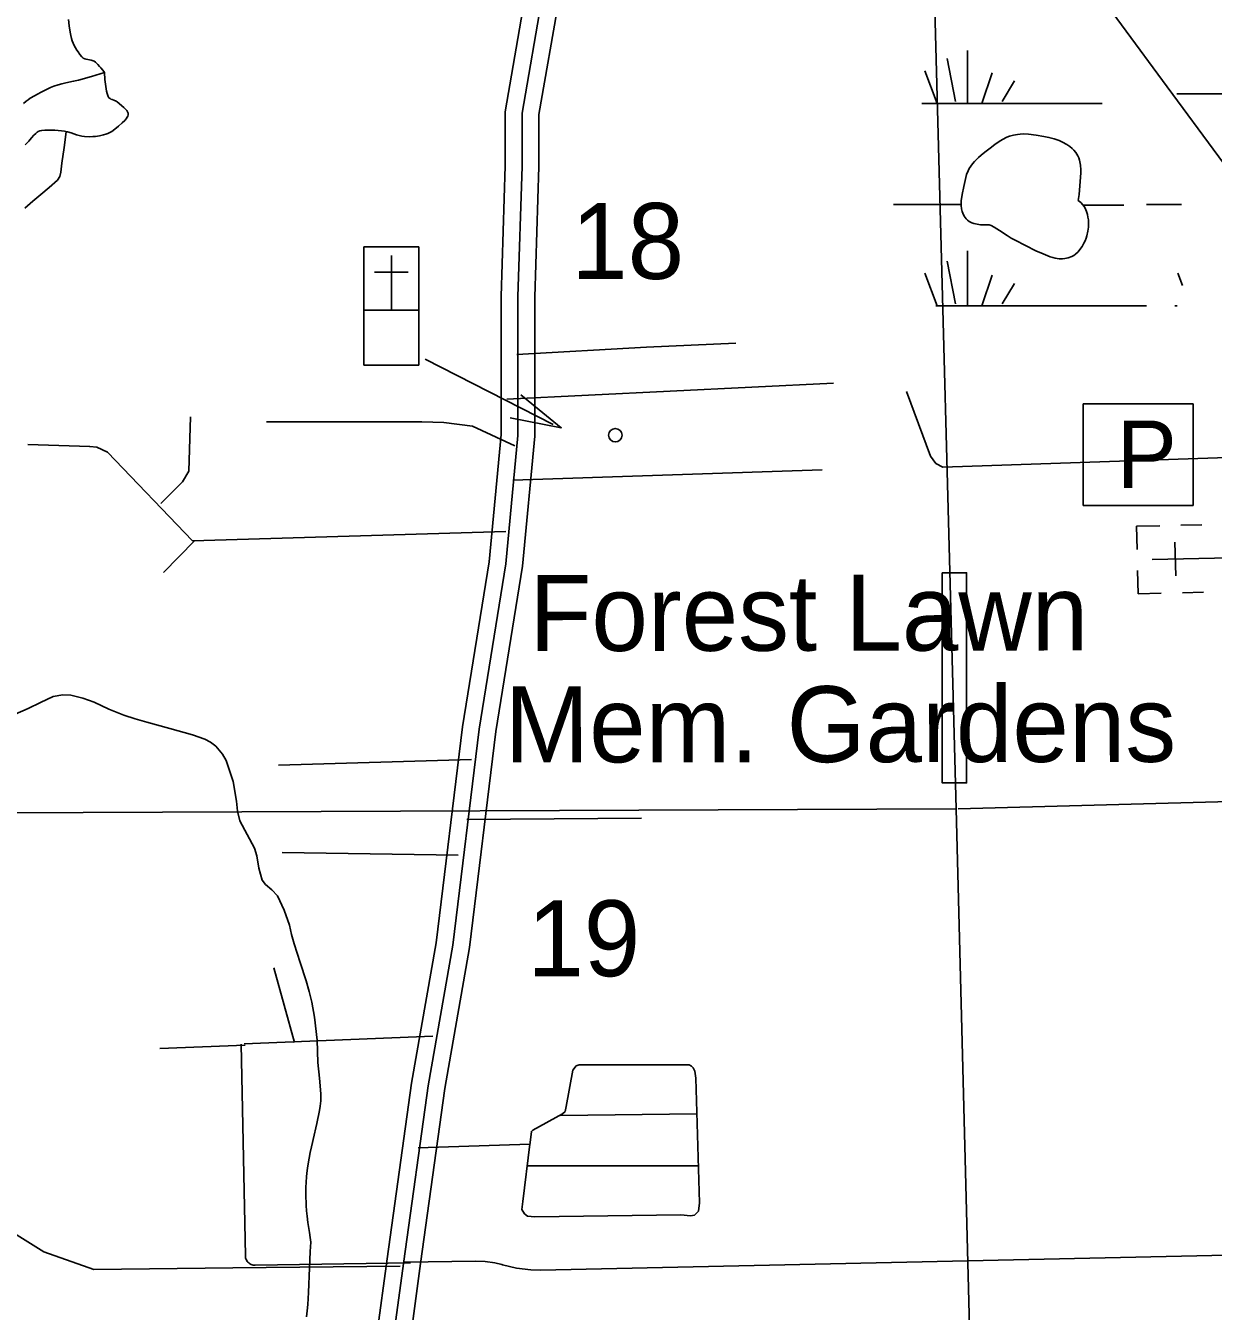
# Model space of a CAD drawing. Extents: x 2480962 to 2688785, y 277103 to 599240.
# Drawn here: x 2550147 to 2557185, y 414174 to 421794 of the extents above; entities that cross this region are included whole.
import ezdxf

# ---------------------------------------------------------------- set-up
doc = ezdxf.new("R2010")
doc.units = 0
for name, color, linetype in [('County Routes Highway Center Lines', 7, 'Continuous'), ('Culture', 7, 'Continuous'), ('Culture Text', 7, 'Continuous'), ('Level 31', 7, 'Continuous'), ('Local Roads Improved', 7, 'Continuous'), ('Local Roads Paved', 7, 'Continuous'), ('Local Roads Related Cells', 7, 'Continuous'), ('Local Roads Related Text', 7, 'Continuous'), ('Narrow River Creek and Branch and Slough', 7, 'Continuous'), ('Section Lines', 7, 'Continuous'), ('Section Numbers', 7, 'Continuous'), ('State Routes Highway Center Lines', 7, 'Continuous'), ('Swamps', 7, 'Continuous'), ('US Routes Highway Center Lines', 7, 'Continuous')]:
    doc.layers.add(name, color=color, linetype=linetype)

msp = doc.modelspace()

# ---------------------------------------------------------------- linework, layer by layer
at = {"layer": 'County Routes Highway Center Lines'}
msp.add_lwpolyline([(2576960.722, 414105.53), (2576658.147, 414194.088), (2575979.197, 414415.485), (2575019.813, 414718.06), (2574916.494, 414769.719), (2574429.422, 414954.216), (2573898.071, 415138.713), (2572938.686, 415537.227), (2571543.888, 416090.718), (2568997.829, 417072.242), (2568805.952, 417146.041), (2565595.703, 418385.861), (2561950.041, 419773.279), (2561101.354, 420097.994), (2560082.931, 420489.128), (2559308.043, 420791.703), (2558776.691, 420990.96), (2558274.859, 421182.837), (2557957.524, 421300.915), (2557750.888, 421389.474), (2557367.134, 421389.474), (2557071.938, 421389.474), (2556968.62, 421389.474)], dxfattribs=at)
at = {"layer": 'Culture'}
for p, q in [((2552151.591, 420482.357), (2552151.591, 420107.357)), ((2552476.591, 420482.357), (2552151.591, 420482.357)), ((2552476.591, 420107.357), (2552476.591, 420482.357)), ((2552314.091, 420107.357), (2552314.091, 420432.505)), ((2552214.091, 420332.357), (2552414.234, 420332.357)), ((2552151.591, 420107.357), (2552476.591, 420107.357)), ((2552514.932, 419817.209), (2553273.298, 419430.048)), ((2557117.548, 418835.763), (2556992.58, 418832.919)), ((2556867.612, 418830.076), (2556730.147, 418826.949)), ((2556730.147, 418826.949), (2556733.275, 418689.483)), ((2556961.914, 418532.143), (2556957.364, 418732.091)), ((2556822.174, 418628.989), (2557284.557, 418639.509)), ((2556736.118, 418564.515), (2556739.246, 418427.05)), ((2556739.246, 418427.05), (2556876.71, 418430.177)), ((2557001.678, 418433.02), (2557126.647, 418435.864))]:
    msp.add_line(p, q, dxfattribs=at)
msp.add_lwpolyline([(2552151.591, 420107.357), (2552476.591, 420107.357), (2552476.591, 419782.357), (2552151.591, 419782.357)], close=True, dxfattribs=at)
msp.add_lwpolyline([(2553080.899, 419605.21), (2553321.101, 419410.456), (2553017.51, 419469.262)], dxfattribs=at)
msp.add_circle((2553641.099, 419366.499), 39.901, dxfattribs=at)
msp.add_circle((2553641.099, 419366.499), 39.901, dxfattribs=at)
at = {"layer": 'Level 31'}
for points in [[(2555917.314, 430231.129), (2555610.455, 429672.294), (2555282.993, 429005.243), (2555086.484, 428599.942), (2554697.788, 427397.416), (2553815.404, 424774.437), (2553487.483, 423729.948), (2553305.185, 422903.532), (2553111.332, 421994.843), (2552988.686, 421283.5), (2552988.686, 420962.279), (2552964.515, 420188.799), (2552964.515, 419370.166), (2552892.756, 418616.698), (2552735.858, 417639.101), (2552578.824, 416358.674), (2552433.939, 415525.584), (2552288.65, 414484.346), (2552227.892, 414034.734)], [(2552426.693, 414012.411), (2552486.791, 414457.134), (2552631.557, 415494.622), (2552776.726, 416329.348), (2552933.919, 417611.072), (2553091.247, 418591.344), (2553164.515, 419360.664), (2553164.515, 420185.675), (2553188.686, 420959.155), (2553188.686, 421266.385), (2553307.753, 421956.974), (2553500.639, 422861.127), (2553680.91, 423678.356), (2554005.613, 424712.592), (2554887.728, 427334.772), (2555272.513, 428525.198), (2555462.743, 428917.548), (2555829.824, 429648.235)]]:
    msp.add_lwpolyline(points, dxfattribs=at)
msp.add_lwpolyline([(2555578.341, 418551.364), (2555723.111, 418551.364), (2555723.111, 417305.529), (2555578.341, 417305.529)], close=True, dxfattribs=at)
at = {"layer": 'Local Roads Improved'}
for p, q in [((2551448.209, 415751.661), (2550941.785, 415731.647)), ((2551449.097, 414503.48), (2551424.095, 415756.552)), ((2553197.913, 414418.588), (2558296.005, 414529.384)), ((2552427.128, 414461.806), (2551507.556, 414447.087)), ((2552389.833, 414466.044), (2552813.913, 414471.19)), ((2552968.241, 414450.724), (2552972.83, 414449.425))]:
    msp.add_line(p, q, dxfattribs=at)
for points in [[(2551507.556, 414447.087), (2551501.536, 414447.305), (2551495.572, 414448.152), (2551489.729, 414449.618), (2551484.072, 414451.687), (2551478.662, 414454.335), (2551473.558, 414457.535), (2551468.816, 414461.251), (2551464.489, 414465.441), (2551460.623, 414470.062), (2551457.262, 414475.06), (2551454.442, 414480.383), (2551452.194, 414485.972), (2551450.542, 414491.765), (2551449.505, 414497.698), (2551449.097, 414503.48)], [(2552813.913, 414471.19), (2552870.654, 414468.906), (2552926.845, 414460.704), (2552968.241, 414450.724)], [(2552972.83, 414449.425), (2553056.121, 414430.498), (2553140.935, 414420.38), (2553197.913, 414418.588)]]:
    msp.add_lwpolyline(points, dxfattribs=at)
at = {"layer": 'Local Roads Paved'}
for p, q in [((2554934.826, 419674.782), (2552998.559, 419579.603)), ((2553033.248, 419099.304), (2554866.77, 419161.733)), ((2551148.351, 418740.673), (2550964.865, 418553.018)), ((2552789.743, 417443.795), (2551644.765, 417410.119)), ((2552760.741, 417088.749), (2553795.522, 417096.545)), ((2552710.119, 416878.536), (2551666.724, 416893.164)), ((2551739.859, 415766.882), (2551617.967, 416210.569)), ((2552559.625, 415804.905), (2551442.71, 415760.004)), ((2553319.182, 415335.235), (2554122.864, 415343.695)), ((2553116.147, 415037.027), (2554129.209, 415037.027))]:
    msp.add_line(p, q, dxfattribs=at)
for points in [[(2546643.953, 421970.03), (2546717.857, 421927.799), (2546717.857, 421347.122), (2547108.494, 420544.733), (2547266.86, 420407.482), (2547699.728, 420175.211), (2547963.672, 419985.172), (2548048.134, 419869.036), (2548143.154, 419710.67), (2548945.543, 417936.967), (2549505.104, 416807.287), (2549557.893, 416691.152), (2549600.124, 416490.555), (2549473.431, 416121.033), (2549441.758, 415867.647), (2549441.758, 415709.281), (2549547.335, 415371.433), (2549832.395, 414875.218), (2550001.319, 414685.178), (2550254.705, 414526.812), (2550550.322, 414421.235), (2551373.827, 414431.792), (2552366.256, 414442.35)], [(2553058.269, 419845.757), (2553825.572, 419887.458), (2554355.178, 419912.479)], [(2558140.08, 419264.446), (2555582.711, 419177.263), (2555540.734, 419199.866), (2555508.444, 419241.843), (2555366.368, 419626.094)], [(2550948.184, 418961.69), (2551077.458, 419090.964), (2551114.99, 419153.516), (2551123.33, 419474.616)], [(2553045.758, 419303.641), (2552795.551, 419420.404), (2552624.576, 419441.255), (2552495.302, 419445.425), (2551573.704, 419445.425)], [(2552991.547, 418794.885), (2551135.84, 418740.673), (2550631.255, 419266.109), (2550568.703, 419295.3), (2550527.002, 419299.47), (2550527.002, 419299.47), (2550160.03, 419311.981)], [(2552473.202, 415142.774), (2553135.182, 415163.924), (2553092.883, 414825.532), (2553086.538, 414776.888), (2553103.457, 414751.508), (2553120.377, 414738.819), (2553164.791, 414734.589), (2554029.806, 414745.164), (2554086.91, 414740.934), (2554110.174, 414743.049), (2554133.439, 414768.428), (2554139.784, 414817.072), (2554118.634, 415555.19), (2554112.289, 415597.489), (2554101.715, 415616.524), (2554093.255, 415627.098), (2554078.45, 415635.558), (2553427.045, 415635.558), (2553410.125, 415629.213), (2553388.976, 415603.834), (2553350.907, 415388.109), (2553344.562, 415358.5), (2553327.642, 415343.695), (2553152.101, 415248.522), (2553143.641, 415240.062), (2553135.182, 415159.694)]]:
    msp.add_lwpolyline(points, dxfattribs=at)
at = {"layer": 'Local Roads Related Cells'}
for p, q in [((2557065.765, 419553.43), (2556412.563, 419553.415)), ((2556412.563, 419553.415), (2556412.577, 418950.212)), ((2557065.779, 418950.227), (2557065.765, 419553.43)), ((2556412.577, 418950.212), (2557065.779, 418950.227))]:
    msp.add_line(p, q, dxfattribs=at)
at = {"layer": 'Narrow River Creek and Branch and Slough'}
for points in [[(2550400.91, 421829.791), (2550404.631, 421792.744), (2550409.905, 421755.703), (2550413.922, 421735.656), (2550418.541, 421718.479), (2550423.436, 421703.739), (2550428.374, 421691.071), (2550433.201, 421680.165), (2550442.787, 421661.495), (2550450.936, 421647.848), (2550457.589, 421637.82), (2550468.443, 421623.117), (2550480.354, 421608.832), (2550484.329, 421604.959), (2550488.406, 421601.971), (2550496.808, 421597.767), (2550504.778, 421595.243), (2550534.309, 421589.769), (2550541.416, 421588.027), (2550546.51, 421586.331), (2550553.635, 421582.924), (2550559.976, 421578.19), (2550574.807, 421563.871), (2550585.509, 421552.684), (2550593.18, 421543.962), (2550603.936, 421530.224), (2550613.564, 421515.545)], [(2550613.564, 421515.545), (2550537.425, 421492.653), (2550460.867, 421471.359), (2550430.696, 421463.968), (2550385.047, 421454.43), (2550362.274, 421449.342), (2550339.676, 421443.412), (2550313.905, 421434.663), (2550295.082, 421426.842), (2550267.346, 421413.763), (2550239.808, 421399.906), (2550216.514, 421387.964), (2550199.356, 421378.643), (2550174.377, 421363.443), (2550162.327, 421355.05), (2550150.632, 421345.981), (2550135.223, 421332.223)], [(2550143.234, 421086.814), (2550154.924, 421097.47), (2550164.972, 421108.561), (2550182.584, 421129.761), (2550196.2, 421145.266), (2550206.855, 421155.614), (2550215.186, 421162.208), (2550221.663, 421166.307), (2550231.803, 421170.814), (2550242.526, 421172.997), (2550261.139, 421174.199), (2550294.67, 421174.893), (2550320.246, 421174.136), (2550358.552, 421170.751), (2550377.395, 421167.969), (2550395.856, 421164.414), (2550417.094, 421158.501), (2550448.774, 421147.51), (2550464.673, 421142.626), (2550480.698, 421139.116), (2550496.22, 421137.103), (2550523.86, 421135.69), (2550544.822, 421136.309), (2550560.581, 421137.667), (2550584.138, 421141.072), (2550607.424, 421146.024), (2550622.641, 421150.259), (2550633.529, 421154.185), (2550649.405, 421162.028), (2550657.286, 421167.116), (2550665.22, 421173.156), (2550696.708, 421198.189), (2550719.683, 421217.344), (2550734.563, 421231.785), (2550743.56, 421242.599), (2550748.737, 421250.678), (2550751.587, 421256.706), (2550753.978, 421265.687), (2550753.827, 421274.573), (2550750.955, 421283.159), (2550746.419, 421290.647), (2550741.17, 421297.179), (2550729.792, 421308.566), (2550689.611, 421342.358), (2550682.9, 421347.082), (2550669.505, 421352.71), (2550659.175, 421356.054), (2550651.879, 421358.812), (2550646.92, 421361.336), (2550640.692, 421366.323), (2550638.271, 421369.536), (2550636.402, 421373.34), (2550630.516, 421390.835), (2550626.468, 421406.237), (2550621.369, 421433.367), (2550616.848, 421474.365), (2550613.564, 421515.545)], [(2550386.761, 421164.923), (2550374.925, 421071.971), (2550361.089, 420979.245), (2550356.216, 420925.231), (2550349.924, 420899.813), (2550335.877, 420878.643), (2550286.489, 420834.916), (2550236.514, 420792.921), (2550189.429, 420752.819), (2550142.371, 420712.544)], [(2556383.862, 420758.5), (2556389.468, 420792.807), (2556394.651, 420844.347), (2556398.123, 420895.909), (2556399.278, 420920.927), (2556399.241, 420939.725), (2556397.103, 420967.937), (2556391.683, 420996.11), (2556386.948, 421010.699), (2556381.525, 421022.811), (2556369.399, 421042.526), (2556358.309, 421056.064), (2556348.988, 421065.51), (2556333.567, 421078.533), (2556316.636, 421090.166), (2556290.823, 421104.294), (2556271.282, 421112.759), (2556241.406, 421122.899), (2556210.505, 421131.048), (2556180.103, 421137.791), (2556134.469, 421145.696), (2556088.771, 421150.62), (2556061.109, 421151.769), (2556040.282, 421151.216), (2556024.653, 421149.775), (2556001.251, 421145.627), (2555977.968, 421138.662), (2555961.778, 421132.101), (2555935.332, 421118.723), (2555916.637, 421107.355), (2555889.558, 421088.654), (2555862.552, 421068.588), (2555831.039, 421044.75), (2555808.553, 421026.615), (2555792.371, 421012.279), (2555769.245, 420988.717), (2555758.22, 420975.669), (2555747.564, 420961.573), (2555738.371, 420947.129), (2555731.761, 420934.185), (2555722.817, 420910.994), (2555717.784, 420893.283), (2555706.709, 420839.661), (2555696.608, 420792.39), (2555690.863, 420755.831), (2555689.888, 420728.38), (2555692.003, 420708.025), (2555695.599, 420692.993), (2555699.601, 420681.897), (2555707.959, 420665.603), (2555719.467, 420649.813), (2555728.756, 420640.45), (2555737.332, 420634.023), (2555753.178, 420625.964), (2555765.612, 420621.907), (2555804.409, 420613.941), (2555820.456, 420612.71), (2555844.889, 420613.828), (2555856.69, 420612.968), (2555867.856, 420609.466), (2555886.531, 420599.657), (2555918.036, 420580.481), (2555964.153, 420549.849), (2555987.493, 420535.089), (2556011.51, 420521.557), (2556072.344, 420490.356), (2556133.731, 420459.767), (2556175.907, 420440.856), (2556218.672, 420423.894), (2556233.691, 420418.831), (2556247.279, 420415.445), (2556271.743, 420412.099), (2556290.391, 420411.953), (2556304.392, 420413.288), (2556325.186, 420417.787), (2556345.444, 420425.498), (2556358.004, 420432.475), (2556368.055, 420439.699), (2556383.704, 420454.342), (2556393.969, 420466.555), (2556407.288, 420485.969), (2556418.481, 420505.593), (2556425.126, 420519.433), (2556430.632, 420533.456), (2556435.098, 420547.383), (2556441.464, 420575.067), (2556444.646, 420600.414), (2556445.401, 420622.981), (2556444.376, 420642.709), (2556442.099, 420659.747), (2556438.989, 420674.341), (2556435.372, 420686.776), (2556426.929, 420707.546), (2556418.743, 420722.084), (2556411.51, 420732.285), (2556398.831, 420746.285), (2556383.862, 420758.5)], [(2550085.845, 417712.498), (2550162.06, 417746.697), (2550235.615, 417783.097), (2550309.158, 417817.2), (2550368.113, 417828.45), (2550414.547, 417825.102), (2550484.924, 417807.638), (2550552.613, 417783.387), (2550639.844, 417743.28), (2550727.897, 417706.475), (2550796.767, 417686.067), (2550865.757, 417666.026), (2551000.89, 417628.085), (2551136.132, 417590.337), (2551208.074, 417565.822), (2551242.078, 417547.901), (2551274.309, 417523.503), (2551314.102, 417477.103), (2551335.535, 417438.706), (2551377.213, 417313.717), (2551395.565, 417196.846), (2551402.951, 417138.439), (2551416.975, 417082.008), (2551459.135, 417000.155), (2551503.461, 416919.509), (2551516.77, 416873.214), (2551528.065, 416800.011), (2551548, 416730.083), (2551567.367, 416704.443), (2551606.514, 416672.787), (2551638.947, 416636.253), (2551678.613, 416551.289), (2551709.712, 416462.997), (2551723.251, 416407.616), (2551737.454, 416352.521), (2551773.055, 416242.188), (2551808.788, 416131.773), (2551826.426, 416068.809), (2551842.002, 416005.534), (2551859.142, 415917.234), (2551873.983, 415781.913), (2551879.112, 415648.648)], [(2551879.112, 415648.648), (2551887.587, 415555.635), (2551896.061, 415462.62), (2551896.788, 415451.66), (2551897.004, 415441.395), (2551896.322, 415422.169), (2551894.729, 415405.367), (2551892.71, 415390.68), (2551888.118, 415365.008), (2551871.733, 415288.142), (2551866.477, 415262.17), (2551856.407, 415217.073), (2551840.72, 415149.693), (2551833.32, 415115.847), (2551826.654, 415081.729), (2551822.906, 415060.013), (2551817.209, 415021.94), (2551813.706, 414993.333), (2551811.539, 414971.855), (2551809.076, 414939.602), (2551807.609, 414907.318), (2551807.197, 414886.238), (2551807.444, 414849.29), (2551808.401, 414821.561), (2551809.532, 414800.768), (2551811.862, 414769.612), (2551814.916, 414738.524), (2551819.851, 414699.654), (2551828.593, 414641.582), (2551832.889, 414612.535), (2551836.718, 414583.412)], [(2551836.718, 414583.412), (2551832.731, 414529.072), (2551828.61, 414432.422), (2551823.667, 414286.149), (2551819.098, 414213.579), (2551815.752, 414177.667), (2551811.496, 414142.093)]]:
    msp.add_lwpolyline(points, dxfattribs=at)
at = {"layer": 'Section Lines'}
for p, q in [((2555517.935, 422520.274), (2555660.097, 417152.709)), ((2558102.795, 417217.093), (2555672.385, 417152.758)), ((2555660.097, 417152.709), (2550018.628, 417127.95)), ((2555660.098, 417152.709), (2555799.985, 411779.271))]:
    msp.add_line(p, q, dxfattribs=at)
at = {"layer": 'State Routes Highway Center Lines'}
for points in [[(2555918.024, 430230.475), (2555610.455, 429672.294), (2555282.993, 429005.243), (2555086.484, 428599.942), (2554697.788, 427397.416), (2553815.404, 424774.437), (2553487.483, 423729.948), (2553305.185, 422903.532), (2553111.332, 421994.843), (2552988.686, 421283.5), (2552988.686, 420962.279), (2552964.515, 420188.799), (2552964.515, 419370.166), (2552892.756, 418616.698), (2552735.858, 417639.101), (2552578.824, 416358.674), (2552433.939, 415525.584), (2552288.65, 414484.346), (2552227.892, 414034.734)], [(2556025.491, 430218.3), (2555699.18, 429626.104), (2555372.868, 428961.395), (2555179.498, 428562.57), (2554792.758, 427366.094), (2553910.508, 424743.515), (2553584.197, 423704.152), (2553402.912, 422882.33), (2553209.543, 421975.908), (2553088.686, 421274.943), (2553088.686, 420960.717), (2553064.515, 420187.237), (2553064.515, 419365.415), (2552992.001, 418604.021), (2552834.888, 417625.086), (2552677.775, 416344.011), (2552532.748, 415510.103), (2552387.721, 414470.74), (2552327.292, 414023.572)], [(2555825.2, 429647.599), (2555787.905, 429579.915), (2555462.743, 428917.548), (2555272.513, 428525.198), (2554887.728, 427334.772), (2554005.613, 424712.592), (2553680.91, 423678.356), (2553500.639, 422861.127), (2553307.753, 421956.974), (2553188.686, 421266.385), (2553188.686, 420959.155), (2553164.515, 420185.675), (2553164.515, 419360.664), (2553091.247, 418591.344), (2552933.919, 417611.072), (2552776.726, 416329.348), (2552631.557, 415494.622), (2552486.791, 414457.134), (2552426.693, 414012.411)]]:
    msp.add_lwpolyline(points, dxfattribs=at)
at = {"layer": 'Swamps'}
for p, q in [((2555608.171, 421598.868), (2555656.503, 421345.138)), ((2555475.267, 421526.37), (2555547.763, 421333.053)), ((2555873.981, 421514.297), (2555813.572, 421333.059)), ((2556006.886, 421465.97), (2555934.395, 421345.144)), ((2555457.68, 421333.051), (2556057.679, 421333.064)), ((2555729.007, 420459.267), (2555729.01, 420133.042)), ((2555608.185, 420398.852), (2555656.516, 420145.122)), ((2555873.995, 420314.281), (2555813.586, 420133.043)), ((2556006.9, 420265.954), (2555934.409, 420145.128)), ((2556057.693, 420133.049), (2556788.547, 420133.065))]:
    msp.add_line(p, q, dxfattribs=at)
for points in [[(2555728.993, 421646.799), (2555728.997, 421333.057)], [(2556057.679, 421333.064), (2556525.877, 421333.075)], [(2555289.44, 420733.04), (2555690.194, 420733.048)], [(2556412.023, 420730.446), (2556654.522, 420730.452)], [(2556789.437, 420733.073), (2556995.279, 420733.077)], [(2555475.281, 420326.354), (2555547.777, 420133.037)], [(2556975.278, 420326.388), (2557002.449, 420253.934)], [(2555539.895, 420133.037), (2556057.693, 420133.049)], [(2556957.691, 420133.069), (2556971.389, 420133.069)]]:
    msp.add_lwpolyline(points, dxfattribs=at)
at = {"layer": 'US Routes Highway Center Lines'}
msp.add_lwpolyline([(2556271.186, 422294.294), (2556452.126, 422054.814), (2556883.191, 421469.417), (2557245.073, 420979.812), (2557617.598, 420479.564), (2558000.767, 419952.707), (2558378.614, 419473.746), (2559049.159, 418537.112), (2559458.937, 418004.933), (2559645.199, 417738.844), (2559985.794, 417281.17), (2560368.962, 416738.347), (2560853.245, 416003.941), (2561204.483, 415471.762), (2561539.756, 414987.479), (2561811.167, 414604.31), (2562189.014, 414045.523)], dxfattribs=at)

# ---------------------------------------------------------------- texts
at = {"layer": 'Culture Text'}
for s, rotation, p in [('Forest Lawn', 0.0519, (2553132.283, 418087.809)), ('Mem. Gardens', 0.0519056, (2552985.171, 417427.192))]:
    msp.add_text(s, height=450, rotation=rotation, dxfattribs=at).set_placement(p)
at = {"layer": 'Local Roads Related Text'}
msp.add_text('P', height=400, rotation=0.0013333, dxfattribs=at).set_placement((2556611.982, 419053.472))
at = {"layer": 'Section Numbers'}
for s, rotation, p in [('18', 0.0996056, (2553379.962, 420291.804)), ('19', 0.0292417, (2553120.024, 416159.798))]:
    msp.add_text(s, height=450, rotation=rotation, dxfattribs=at).set_placement(p)

doc.saveas('drawing.dxf')
